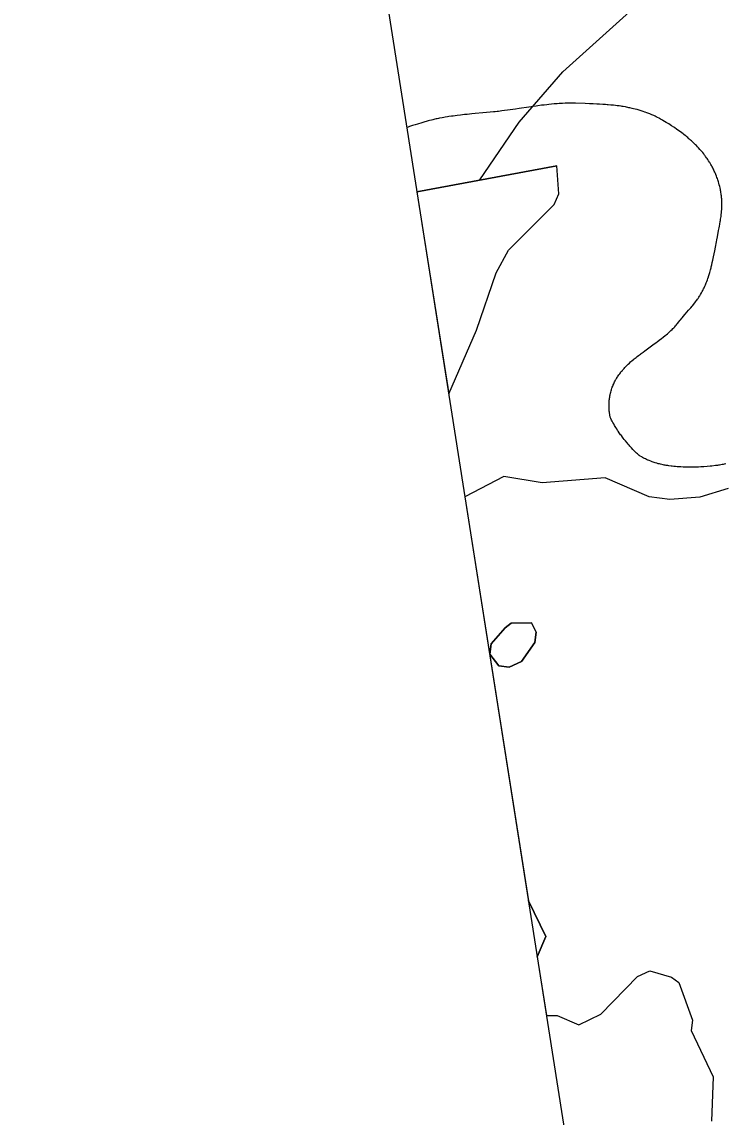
# Model space of a CAD drawing. Extents: x 646142 to 649934, y 5874075 to 5876351.
# Drawn here: x 649328.7 to 649362.5, y 5875530.1 to 5875582.7 of the extents above; entities that cross this region are included whole.
import ezdxf

# ---------------------------------------------------------------- set-up
doc = ezdxf.new("R2010")
doc.units = 0
doc.layers.add('Niveau 63', color=7, linetype='Continuous')

msp = doc.modelspace()

# ---------------------------------------------------------------- linework, layer by layer
at = {"layer": 'Niveau 63'}
msp.add_line((649347.7, 5875574.502), (649354.419, 5875575.76), dxfattribs=at)
msp.add_line((649347.7, 5875574.502), (649354.419, 5875575.76), dxfattribs=at)
msp.add_line((649347.7, 5875574.502), (649354.419, 5875575.76), dxfattribs=at)
msp.add_line((649347.7, 5875574.502), (649354.419, 5875575.76), dxfattribs=at)
msp.add_lwpolyline([(649366.035, 5875457.962), (649682.147, 5875507.696), (649644.846, 5875744.78), (649328.735, 5875695.046)], close=True, dxfattribs=at)
for points in [[(649350.72, 5875575.076), (649352.613, 5875577.844), (649354.703, 5875580.258), (649361.44, 5875586.339)], [(649354.155, 5875578.713), (649354.029, 5875578.7), (649353.928, 5875578.689), (649353.803, 5875578.674), (649353.677, 5875578.659), (649353.502, 5875578.635), (649353.427, 5875578.625), (649353.276, 5875578.603), (649353.076, 5875578.574), (649352.601, 5875578.502), (649352.425, 5875578.476), (649352.175, 5875578.44), (649352.05, 5875578.422), (649351.899, 5875578.403), (649351.774, 5875578.387), (649351.623, 5875578.369), (649351.548, 5875578.361), (649351.448, 5875578.35), (649351.372, 5875578.342), (649351.221, 5875578.327), (649350.869, 5875578.294), (649350.491, 5875578.26), (649350.34, 5875578.246), (649350.114, 5875578.224), (649349.988, 5875578.211), (649349.788, 5875578.189), (649349.637, 5875578.171), (649349.537, 5875578.159), (649349.437, 5875578.145), (649349.362, 5875578.135), (649349.237, 5875578.117), (649349.162, 5875578.105), (649349.062, 5875578.089), (649348.988, 5875578.076), (649348.913, 5875578.063), (649348.789, 5875578.039), (649348.739, 5875578.029), (649348.665, 5875578.014), (649348.616, 5875578.003), (649348.566, 5875577.992), (649348.467, 5875577.97), (649348.393, 5875577.952), (649348.295, 5875577.927), (649348.246, 5875577.914), (649348.148, 5875577.887), (649348.074, 5875577.866), (649347.927, 5875577.822), (649347.732, 5875577.762), (649347.61, 5875577.723), (649347.489, 5875577.684), (649347.343, 5875577.636), (649347.271, 5875577.612), (649347.214, 5875577.593)], [(649358.948, 5875578.216), (649358.876, 5875578.246), (649358.828, 5875578.265), (649358.78, 5875578.284), (649358.733, 5875578.302), (649358.66, 5875578.328), (649358.636, 5875578.337), (649358.564, 5875578.362), (649358.516, 5875578.378), (649358.467, 5875578.393), (649358.418, 5875578.408), (649358.37, 5875578.423), (649358.272, 5875578.451), (649358.174, 5875578.477), (649358.101, 5875578.495), (649358.027, 5875578.513), (649357.928, 5875578.535), (649357.879, 5875578.545), (649357.829, 5875578.555), (649357.755, 5875578.569), (649357.705, 5875578.579), (649357.605, 5875578.596), (649357.555, 5875578.604), (649357.505, 5875578.612), (649357.405, 5875578.627), (649357.305, 5875578.64), (649357.229, 5875578.65), (649357.129, 5875578.661), (649357.002, 5875578.674), (649356.876, 5875578.686), (649356.825, 5875578.69), (649356.749, 5875578.697), (649356.622, 5875578.706), (649356.469, 5875578.715), (649356.342, 5875578.722), (649356.163, 5875578.731), (649355.984, 5875578.738), (649355.78, 5875578.745), (649355.319, 5875578.76), (649355.268, 5875578.762), (649355.166, 5875578.763), (649355.039, 5875578.763), (649354.938, 5875578.762), (649354.887, 5875578.76), (649354.811, 5875578.758), (649354.684, 5875578.753), (649354.608, 5875578.749), (649354.533, 5875578.744), (649354.432, 5875578.737), (649354.281, 5875578.725), (649354.155, 5875578.713)], [(649362.311, 5875573.454), (649362.314, 5875573.479), (649362.319, 5875573.529), (649362.323, 5875573.579), (649362.329, 5875573.654), (649362.333, 5875573.73), (649362.334, 5875573.755), (649362.336, 5875573.833), (649362.337, 5875573.884), (649362.337, 5875573.936), (649362.336, 5875574.013), (649362.333, 5875574.09), (649362.329, 5875574.166), (649362.325, 5875574.217), (649362.321, 5875574.268), (649362.315, 5875574.318), (649362.309, 5875574.369), (649362.302, 5875574.419), (649362.295, 5875574.469), (649362.286, 5875574.519), (649362.276, 5875574.569), (649362.268, 5875574.623), (649362.252, 5875574.697), (649362.234, 5875574.771), (649362.214, 5875574.846), (649362.194, 5875574.919), (649362.171, 5875574.993), (649362.155, 5875575.042), (649362.139, 5875575.091), (649362.122, 5875575.14), (649362.104, 5875575.188), (649362.077, 5875575.261), (649362.047, 5875575.333), (649362.027, 5875575.382), (649361.996, 5875575.454), (649361.974, 5875575.502), (649361.952, 5875575.549), (649361.929, 5875575.596), (649361.906, 5875575.642), (649361.882, 5875575.688), (649361.858, 5875575.734), (649361.833, 5875575.779), (649361.808, 5875575.824), (649361.769, 5875575.89), (649361.755, 5875575.912), (649361.742, 5875575.934), (649361.701, 5875575.998), (649361.659, 5875576.062), (649361.631, 5875576.104), (649361.601, 5875576.146), (649361.557, 5875576.208), (649361.542, 5875576.228), (649361.512, 5875576.269), (649361.465, 5875576.329), (649361.418, 5875576.388), (649361.353, 5875576.466), (649361.287, 5875576.543), (649361.219, 5875576.618), (649361.166, 5875576.673), (649361.114, 5875576.728), (649361.078, 5875576.764), (649361.005, 5875576.835), (649360.949, 5875576.888), (649360.912, 5875576.923), (649360.874, 5875576.957), (649360.836, 5875576.991), (649360.778, 5875577.042), (649360.759, 5875577.058), (649360.7, 5875577.108), (649360.66, 5875577.141), (649360.62, 5875577.174), (649360.58, 5875577.206), (649360.519, 5875577.254), (649360.478, 5875577.286), (649360.416, 5875577.333), (649360.353, 5875577.38), (649360.268, 5875577.441), (649360.161, 5875577.517), (649360.074, 5875577.576), (649360.03, 5875577.606), (649359.919, 5875577.678), (649359.852, 5875577.721), (649359.785, 5875577.764), (649359.671, 5875577.834), (649359.579, 5875577.89), (649359.51, 5875577.931), (649359.463, 5875577.958), (649359.394, 5875577.997), (649359.347, 5875578.023), (649359.324, 5875578.036), (649359.254, 5875578.072), (649359.184, 5875578.108), (649359.137, 5875578.131), (649359.066, 5875578.164), (649359.019, 5875578.185), (649358.971, 5875578.206), (649358.948, 5875578.216)], [(649347.7, 5875574.502), (649349.225, 5875564.812), (649350.559, 5875567.864), (649351.502, 5875570.624), (649352.1, 5875571.71), (649354.287, 5875573.896), (649354.509, 5875574.417), (649354.419, 5875575.76), (649347.7, 5875574.502)], [(649360.744, 5875568.826), (649360.842, 5875568.94), (649360.907, 5875569.017), (649360.939, 5875569.056), (649360.971, 5875569.095), (649361.033, 5875569.174), (649361.079, 5875569.234), (649361.109, 5875569.274), (649361.139, 5875569.315), (649361.168, 5875569.355), (649361.197, 5875569.397), (649361.239, 5875569.46), (649361.266, 5875569.502), (649361.279, 5875569.524), (649361.319, 5875569.588), (649361.357, 5875569.655), (649361.394, 5875569.723), (649361.417, 5875569.769), (649361.441, 5875569.815), (649361.463, 5875569.861), (649361.485, 5875569.907), (649361.517, 5875569.977), (649361.548, 5875570.047), (649361.567, 5875570.094), (649361.586, 5875570.141), (649361.614, 5875570.212), (649361.641, 5875570.284), (649361.666, 5875570.355), (649361.691, 5875570.427), (649361.699, 5875570.451), (649361.73, 5875570.547), (649361.759, 5875570.644), (649361.793, 5875570.766), (649361.806, 5875570.815), (649361.819, 5875570.864), (649361.832, 5875570.913), (649361.856, 5875571.011), (649361.879, 5875571.11), (649361.906, 5875571.234), (649361.938, 5875571.383), (649361.968, 5875571.533), (649361.997, 5875571.682), (649362.029, 5875571.857), (649362.076, 5875572.107), (649362.095, 5875572.207), (649362.124, 5875572.356), (649362.183, 5875572.655), (649362.207, 5875572.779), (649362.221, 5875572.854), (649362.239, 5875572.954), (649362.26, 5875573.078), (649362.268, 5875573.128), (649362.279, 5875573.203), (649362.287, 5875573.253), (649362.297, 5875573.328), (649362.309, 5875573.429), (649362.311, 5875573.454)], [(649356.926, 5875564.065), (649356.923, 5875564.116), (649356.922, 5875564.141), (649356.92, 5875564.218), (649356.92, 5875564.244), (649356.921, 5875564.295), (649356.923, 5875564.347), (649356.926, 5875564.399), (649356.93, 5875564.451), (649356.935, 5875564.503), (649356.942, 5875564.556), (649356.949, 5875564.608), (649356.958, 5875564.661), (649356.967, 5875564.714), (649356.977, 5875564.767), (649356.995, 5875564.847), (649357.007, 5875564.9), (649357.021, 5875564.953), (649357.036, 5875565.005), (649357.044, 5875565.03), (649357.061, 5875565.081), (649357.078, 5875565.131), (649357.096, 5875565.18), (649357.116, 5875565.229), (649357.126, 5875565.253), (649357.147, 5875565.3), (649357.169, 5875565.347), (649357.191, 5875565.394), (649357.215, 5875565.439), (649357.239, 5875565.484), (649357.252, 5875565.506), (649357.265, 5875565.528), (649357.278, 5875565.55), (649357.304, 5875565.594), (649357.331, 5875565.637), (649357.36, 5875565.679), (649357.388, 5875565.721), (649357.418, 5875565.762), (649357.433, 5875565.782), (649357.464, 5875565.823), (649357.495, 5875565.863), (649357.527, 5875565.902), (649357.56, 5875565.941), (649357.576, 5875565.961), (649357.61, 5875565.999), (649357.644, 5875566.037), (649357.679, 5875566.074), (649357.714, 5875566.111), (649357.75, 5875566.148), (649357.787, 5875566.184), (649357.805, 5875566.202), (649357.843, 5875566.238), (649357.899, 5875566.291), (649357.957, 5875566.343), (649358.036, 5875566.411), (649358.095, 5875566.462), (649358.136, 5875566.495), (649358.176, 5875566.528), (649358.217, 5875566.561), (649358.28, 5875566.61), (649358.342, 5875566.659), (649358.384, 5875566.691), (649358.427, 5875566.723), (649358.469, 5875566.755), (649358.555, 5875566.819), (649358.641, 5875566.882), (649358.771, 5875566.975), (649359.031, 5875567.163), (649359.182, 5875567.273), (649359.225, 5875567.304), (649359.332, 5875567.384), (649359.437, 5875567.464), (649359.52, 5875567.529), (649359.622, 5875567.612), (649359.663, 5875567.645), (649359.722, 5875567.696), (649359.781, 5875567.748), (649359.858, 5875567.817), (649359.896, 5875567.852), (649359.952, 5875567.906), (649359.989, 5875567.942), (649360.025, 5875567.978), (649360.043, 5875567.997), (649360.078, 5875568.034), (649360.113, 5875568.071), (649360.13, 5875568.09), (649360.147, 5875568.109), (649360.197, 5875568.167), (649360.229, 5875568.206), (649360.261, 5875568.246), (649360.339, 5875568.345), (649360.37, 5875568.385), (649360.418, 5875568.443), (649360.45, 5875568.482), (649360.482, 5875568.52), (649360.58, 5875568.635), (649360.744, 5875568.826)], [(649362.405, 5875561.431), (649362.356, 5875561.421), (649362.282, 5875561.406), (649362.232, 5875561.398), (649362.182, 5875561.39), (649362.132, 5875561.383), (649362.082, 5875561.377), (649362.032, 5875561.371), (649361.857, 5875561.344), (649361.781, 5875561.337), (649361.629, 5875561.326), (649361.476, 5875561.315), (649361.425, 5875561.312), (649361.323, 5875561.306), (649361.221, 5875561.302), (649361.144, 5875561.299), (649361.042, 5875561.296), (649360.991, 5875561.294), (649360.914, 5875561.293), (649360.837, 5875561.293), (649360.785, 5875561.293), (649360.682, 5875561.294), (649360.579, 5875561.296), (649360.476, 5875561.299), (649360.372, 5875561.304), (649360.32, 5875561.307), (649360.242, 5875561.313), (649360.19, 5875561.316), (649360.112, 5875561.323), (649360.034, 5875561.331), (649359.955, 5875561.34), (649359.903, 5875561.346), (649359.798, 5875561.36), (649359.746, 5875561.368), (649359.72, 5875561.372), (649359.668, 5875561.38), (649359.616, 5875561.39), (649359.565, 5875561.399), (649359.514, 5875561.41), (649359.463, 5875561.42), (649359.388, 5875561.438), (649359.338, 5875561.45), (649359.288, 5875561.463), (649359.214, 5875561.483), (649359.14, 5875561.505), (649359.092, 5875561.521), (649359.043, 5875561.537), (649358.995, 5875561.553), (649358.924, 5875561.58), (649358.853, 5875561.608), (649358.806, 5875561.627), (649358.783, 5875561.637), (649358.714, 5875561.668), (649358.668, 5875561.69), (649358.623, 5875561.712), (649358.578, 5875561.735), (649358.533, 5875561.759), (649358.489, 5875561.784), (649358.423, 5875561.822), (649358.379, 5875561.849), (649358.358, 5875561.862), (649358.335, 5875561.884), (649358.29, 5875561.928), (649358.245, 5875561.972), (649358.179, 5875562.039), (649358.135, 5875562.084), (649358.071, 5875562.151), (649358.008, 5875562.218), (649357.966, 5875562.263), (649357.925, 5875562.308), (649357.885, 5875562.353), (649357.845, 5875562.398), (649357.786, 5875562.466), (649357.71, 5875562.557), (649357.655, 5875562.625), (649357.6, 5875562.694), (649357.565, 5875562.74), (649357.513, 5875562.808), (649357.479, 5875562.855), (649357.445, 5875562.901), (649357.412, 5875562.947), (649357.364, 5875563.017), (649357.333, 5875563.063), (649357.288, 5875563.133), (649357.243, 5875563.203), (649357.215, 5875563.25), (649357.187, 5875563.297), (649357.146, 5875563.368), (649357.107, 5875563.439), (649357.069, 5875563.51), (649357.045, 5875563.558), (649357.01, 5875563.629), (649356.977, 5875563.701), (649356.943, 5875563.913), (649356.94, 5875563.938), (649356.933, 5875563.989), (649356.926, 5875564.065)], [(649362.527, 5875561.459), (649362.454, 5875561.442), (649362.405, 5875561.431)], [(649362.646, 5875560.27), (649361.275, 5875559.852), (649359.834, 5875559.747), (649358.842, 5875559.874), (649356.736, 5875560.778), (649353.715, 5875560.545), (649351.867, 5875560.842), (649350.001, 5875559.876), (649353.052, 5875540.484), (649353.882, 5875538.767), (649353.473, 5875537.807), (649353.918, 5875534.981), (649354.436, 5875534.987), (649355.478, 5875534.543), (649356.531, 5875535.053), (649358.294, 5875536.849), (649358.878, 5875537.123), (649359.918, 5875536.821), (649360.28, 5875536.574), (649360.931, 5875534.753), (649360.868, 5875534.258), (649361.926, 5875532.035), (649361.834, 5875529.915)], [(649362.646, 5875560.27), (649361.275, 5875559.852), (649359.834, 5875559.747), (649358.842, 5875559.874), (649356.736, 5875560.778), (649353.715, 5875560.545), (649351.867, 5875560.842), (649350.001, 5875559.876), (649353.052, 5875540.484), (649353.882, 5875538.767), (649353.473, 5875537.807), (649353.918, 5875534.981), (649354.436, 5875534.987), (649355.478, 5875534.543), (649356.531, 5875535.053), (649358.294, 5875536.849), (649358.878, 5875537.123), (649359.918, 5875536.821), (649360.28, 5875536.574), (649360.931, 5875534.753), (649360.868, 5875534.258), (649361.926, 5875532.035), (649361.834, 5875529.915)], [(649351.935, 5875553.584), (649352.224, 5875553.812), (649353.194, 5875553.823), (649353.426, 5875553.373), (649353.363, 5875552.877), (649352.716, 5875551.966), (649352.132, 5875551.692), (649351.636, 5875551.755), (649351.204, 5875552.315), (649351.267, 5875552.811), (649351.935, 5875553.584)], [(649351.935, 5875553.584), (649352.224, 5875553.812), (649353.194, 5875553.823), (649353.426, 5875553.373), (649353.363, 5875552.877), (649352.716, 5875551.966), (649352.132, 5875551.692), (649351.636, 5875551.755), (649351.204, 5875552.315), (649351.267, 5875552.811), (649351.935, 5875553.584)], [(649351.935, 5875553.584), (649351.267, 5875552.811), (649351.204, 5875552.315), (649351.636, 5875551.755), (649352.132, 5875551.692), (649352.716, 5875551.966), (649353.363, 5875552.877), (649353.426, 5875553.373), (649353.194, 5875553.823), (649352.224, 5875553.812), (649351.935, 5875553.584)], [(649353.473, 5875537.807), (649353.882, 5875538.767), (649353.052, 5875540.484)]]:
    msp.add_lwpolyline(points, dxfattribs=at)

doc.saveas('drawing.dxf')
